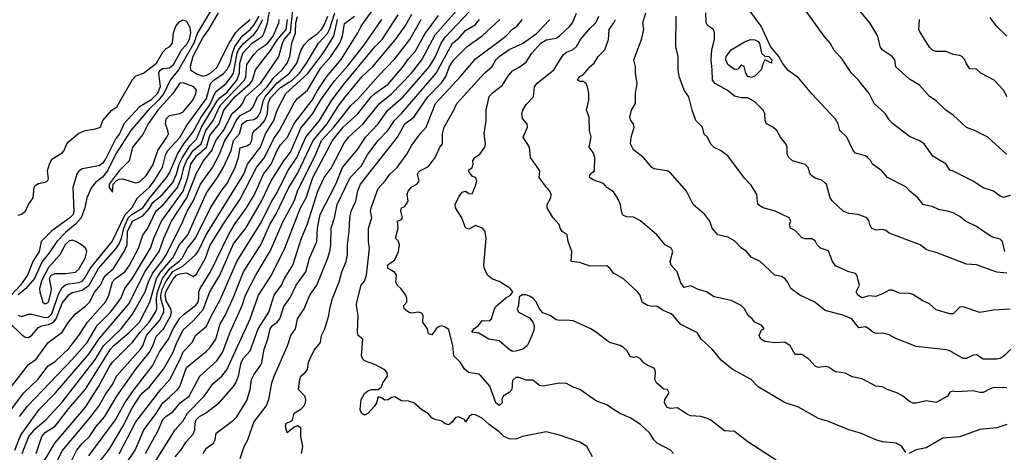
# Model space of a CAD drawing. Header units: metres. Extents: x -46681 to -43747, y -240911 to -237677.
# Tile 920 of 1056: x -45066 to -44919, y -238632 to -238568. Entities that reach past the tile are written whole.
import ezdxf

# ---------------------------------------------------------------- set-up
doc = ezdxf.new("R2010")
doc.units = ezdxf.units.M
doc.layers.add('CONTOUR_INDEX', color=1, linetype='Continuous')
doc.layers.add('CONTOUR_INTER', color=3, linetype='Continuous')

msp = doc.modelspace()

# ---------------------------------------------------------------- linework, layer by layer
at = {"layer": 'CONTOUR_INDEX'}
for points, elevation in [([(-45052.45, -238637.02), (-45048.74, -238631.52), (-45047.41, -238628.52), (-45045.6, -238626.08), (-45044.63, -238624.52), (-45043.6, -238623.68), (-45042.41, -238622.52), (-45042.1, -238622.07), (-45041.1, -238619.25), (-45038.1, -238616.84), (-45037.6, -238616.32), (-45036.74, -238615.02), (-45036.1, -238612.76), (-45035.33, -238611.52), (-45034.1, -238608.82), (-45032.61, -238605.02), (-45030.03, -238601.02), (-45028.71, -238598.02), (-45027.78, -238596.52), (-45025.85, -238592.52), (-45024.6, -238590.41), (-45022.27, -238585.52), (-45020.15, -238583.02), (-45018.6, -238580.52), (-45017.6, -238579.19), (-45014.98, -238576.02), (-45013.37, -238574.52), (-45009.99, -238570.52), (-45008.57, -238568.52), (-45007.6, -238566.72)], 70), ([(-45036.39, -238566.52), (-45037.82, -238569.02), (-45038.6, -238570.08), (-45040.17, -238573.02), (-45040.53, -238574.52), (-45040.49, -238575.02), (-45039.6, -238575.59), (-45038.6, -238575.94), (-45038.1, -238575.8), (-45037.52, -238575.52), (-45036.6, -238574.66), (-45034.73, -238571.02), (-45033.78, -238569.52), (-45033.1, -238568.74), (-45031.6, -238567.5)], 55), ([(-44919.39, -238602.02), (-44919.77, -238600.52), (-44920.1, -238600.18), (-44921.1, -238599.95), (-44921.6, -238599.69), (-44923.6, -238598.27), (-44925.25, -238597.52), (-44926.1, -238596.83), (-44927.1, -238596.28), (-44928.1, -238595.95), (-44929.1, -238595.83), (-44930.1, -238595.39), (-44931.56, -238595.02), (-44932.33, -238594.02), (-44933.54, -238593.02), (-44934.1, -238592.39), (-44936.84, -238591.02), (-44937.67, -238590.02), (-44939.1, -238589.05), (-44939.35, -238588.52), (-44939.82, -238588.02), (-44940.1, -238587.81), (-44941.6, -238587.38), (-44941.95, -238587.02), (-44942.91, -238585.02), (-44943.95, -238584.02), (-44944.16, -238583.02), (-44944.6, -238582.35), (-44948.1, -238578.59), (-44950.1, -238576.18), (-44951.6, -238575.1), (-44952.48, -238574.02), (-44953.03, -238573.02), (-44954.26, -238571.52), (-44955.62, -238568.52), (-44957.6, -238565.84)], 85), ([(-45065.94, -238626.52), (-45064.75, -238625.02), (-45058.1, -238618.06), (-45055.84, -238615.52), (-45054.36, -238613.02), (-45052.41, -238611.02), (-45050.87, -238609.02), (-45050.28, -238607.52), (-45049.1, -238605.95), (-45046.45, -238601.52), (-45045.94, -238600.02), (-45044.82, -238597.52), (-45041.6, -238593.03), (-45040.91, -238591.02), (-45040.42, -238589.02), (-45039.6, -238587.81), (-45038.09, -238586.52), (-45037.6, -238584.79), (-45036.22, -238583.02), (-45035.55, -238581.02), (-45033.88, -238579.02), (-45031.6, -238577.02), (-45031.27, -238576.52), (-45030.85, -238575.02), (-45028.6, -238572.13), (-45027.54, -238570.52), (-45026.29, -238569.02), (-45026.09, -238567.52)], 60), ([(-45061.6, -238635.77), (-45059.6, -238631.64), (-45055.6, -238626.94), (-45054.14, -238625.02), (-45053.1, -238623.15), (-45052.1, -238621.77), (-45051.5, -238620.52), (-45047.92, -238616.52), (-45047.59, -238616.02), (-45047.03, -238614.52), (-45045.1, -238612.27), (-45044.46, -238611.02), (-45044.47, -238610.52), (-45044.9, -238609.02), (-45044.91, -238608.52), (-45044.64, -238607.52), (-45044.18, -238606.52), (-45043.1, -238604.97), (-45041.6, -238604.16), (-45039.73, -238602.52), (-45039.36, -238602.02), (-45038.17, -238599.52), (-45032.58, -238590.52), (-45032.04, -238589.02), (-45030.1, -238586.52), (-45029.33, -238584.52), (-45028.12, -238582.52), (-45027.6, -238580.99), (-45026.34, -238578.52), (-45023.1, -238575.59), (-45020.76, -238572.52), (-45019.2, -238570.02), (-45018.61, -238567.52)], 65), ([(-45033.1, -238632.77), (-45032.52, -238631.02), (-45031.97, -238630.02), (-45031.1, -238627.36), (-45029.23, -238625.02), (-45028.86, -238624.02), (-45028.39, -238621.52), (-45028.07, -238620.52), (-45026.07, -238616.02), (-45025.57, -238614.52), (-45024.88, -238613.52), (-45024.58, -238612.02), (-45023.6, -238610.55), (-45022.73, -238608.52), (-45021.71, -238607.02), (-45020.1, -238603.1), (-45019.77, -238602.02), (-45019.64, -238601.02), (-45019.56, -238598.52), (-45019.07, -238597.02), (-45018.66, -238595.02), (-45016.73, -238591.02), (-45015.1, -238589.32), (-45014.1, -238587.53), (-45012.6, -238585.49), (-45011.13, -238584.02), (-45010.15, -238582.52), (-45009.12, -238581.52), (-45003.94, -238575.52), (-45001.55, -238571.02), (-45000.6, -238570.31), (-44999.6, -238569.16), (-44998.1, -238568.27), (-44997.51, -238567.52)], 75), ([(-44934.1, -238631.87), (-44934.7, -238631.02), (-44935.55, -238630.52), (-44937.6, -238630.29), (-44938.6, -238630.02), (-44940.86, -238629.02), (-44942.6, -238628.53), (-44945.6, -238627.29), (-44947.1, -238626.82), (-44950.1, -238625.13), (-44952.07, -238624.52), (-44956.1, -238622.11), (-44957.1, -238621.02), (-44959.97, -238619.52), (-44961.6, -238618.17), (-44962.9, -238616.52), (-44964.55, -238615.02), (-44965.1, -238614.12), (-44967.6, -238612.87), (-44968.7, -238611.52), (-44969.1, -238611.23), (-44970.1, -238610.85), (-44971.1, -238610.21), (-44972.1, -238610.16), (-44972.55, -238610.02), (-44973.33, -238609.52), (-44973.65, -238608.52), (-44974.04, -238608.02), (-44976.1, -238606.09), (-44977.6, -238605.22), (-44978.1, -238604.52), (-44978.6, -238604.13), (-44981.1, -238604.18), (-44982.6, -238603.64), (-44983.91, -238603.52), (-44983.81, -238602.02), (-44984.31, -238600.52), (-44984.5, -238599.52), (-44985.23, -238599.02), (-44985.53, -238598.52), (-44985.65, -238598.02), (-44986.6, -238596.97), (-44987.45, -238595.52), (-44987.47, -238595.02), (-44986.91, -238594.02), (-44986.85, -238593.52), (-44987.08, -238593.02), (-44987.58, -238592.52), (-44988.63, -238591.02), (-44988.53, -238590.02), (-44989.92, -238588.02), (-44990.07, -238586.52), (-44991.01, -238585.02), (-44990.37, -238583.52), (-44990.42, -238583.02), (-44991.1, -238582.22), (-44991.23, -238581.52), (-44991.09, -238581.02), (-44990.6, -238580.16), (-44989.47, -238579.02), (-44989.35, -238577.52), (-44988.99, -238577.02), (-44986.46, -238575.02), (-44985.1, -238572.8), (-44984.6, -238572.38), (-44983.6, -238572), (-44983.1, -238571.55), (-44982.49, -238570.52), (-44981.1, -238568.86), (-44980.22, -238568.02), (-44979.77, -238567.02)], 80), ([(-44957.2, -238570.52), (-44956.6, -238570.55), (-44956.1, -238570.77), (-44955.86, -238571.02), (-44955.6, -238572.55), (-44955.1, -238572.95), (-44954.47, -238573.02), (-44954.03, -238573.52), (-44954.1, -238574.03), (-44955.1, -238573.54), (-44955.35, -238574.02), (-44955.61, -238575.02), (-44956.6, -238575.97), (-44957.1, -238576.15), (-44957.6, -238576), (-44957.92, -238575.52), (-44958.15, -238574.52), (-44958.6, -238574.33), (-44959.1, -238574.91), (-44959.6, -238574.94), (-44960.6, -238574.19), (-44960.91, -238573.52), (-44960.85, -238573.02), (-44960.08, -238572.02), (-44958.1, -238570.83), (-44957.2, -238570.52)], 85), ([(-45042.1, -238577), (-45043.1, -238578.52), (-45045.36, -238581.02), (-45046.79, -238583.02), (-45047.6, -238584.64), (-45049.14, -238586.52), (-45049.6, -238588.52), (-45051.11, -238590.02), (-45052.6, -238591.99), (-45052.6, -238592.51), (-45052.1, -238593.2), (-45051.97, -238592.02), (-45051.55, -238591.52), (-45051.1, -238591.27), (-45050.6, -238591.22), (-45048.6, -238591.81), (-45048.1, -238591.64), (-45047.1, -238590.71), (-45046.1, -238589.16), (-45045.37, -238587.02), (-45043.99, -238585.02), (-45043.78, -238584.52), (-45043.85, -238584.02), (-45044.23, -238583.02), (-45044.1, -238582.27), (-45043.6, -238581.81), (-45042.1, -238581.5), (-45041.6, -238581.23), (-45040.15, -238579.52), (-45039.69, -238578.52), (-45039.59, -238578.02), (-45040, -238577.52), (-45041.6, -238576.96), (-45042.1, -238577)], 55), ([(-45058.6, -238600.47), (-45059.11, -238601.02), (-45059.94, -238602.52), (-45061.6, -238604.41), (-45062.6, -238606.28), (-45062.95, -238607.52), (-45062.9, -238608.02), (-45062.43, -238609.52), (-45062.1, -238609.78), (-45061.6, -238609.56), (-45061.19, -238608.02), (-45061.15, -238607.52), (-45061.44, -238606.02), (-45061.22, -238605.52), (-45060.6, -238605.29), (-45059.1, -238605.27), (-45057.6, -238605.08), (-45057.1, -238604.63), (-45056.15, -238603.02), (-45055.93, -238602.02), (-45056.12, -238601.52), (-45056.69, -238601.02), (-45057.54, -238600.52), (-45058.1, -238600.35), (-45058.6, -238600.47)], 55), ([(-44919.1, -238627.74), (-44920.6, -238628.23), (-44923.1, -238628.45), (-44926.1, -238629.55), (-44928.6, -238629.77), (-44931.1, -238631.2), (-44932.6, -238631.51), (-44933.7, -238632.02)], 80)]:
    msp.add_lwpolyline(points, dxfattribs=dict(at, elevation=elevation))
at = {"layer": 'CONTOUR_INTER'}
for points, elevation in [([(-45055.6, -238632.38), (-45051.65, -238627.02), (-45050.25, -238624.52), (-45048.88, -238622.52), (-45046.13, -238619.02), (-45045.1, -238616.93), (-45043.78, -238615.02), (-45043.09, -238613.52), (-45042.1, -238611.93), (-45041.6, -238611.4), (-45039.74, -238610.02), (-45039.36, -238609.52), (-45039.23, -238609.02), (-45039.25, -238608.02), (-45039.07, -238607.52), (-45037.54, -238605.02), (-45034.84, -238599.52), (-45033.97, -238598.02), (-45032.15, -238595.52), (-45031, -238593.52), (-45029.62, -238590.52), (-45028.5, -238589.02), (-45027.63, -238587.02), (-45027.1, -238586.16), (-45026.06, -238585.02), (-45025.1, -238583), (-45022.4, -238579.52), (-45021.6, -238578.07), (-45020.21, -238576.02), (-45018.1, -238573.49), (-45015.63, -238569.52), (-45015.13, -238568.52), (-45010.1, -238561.5)], 67), ([(-44919.1, -238587.59), (-44921.93, -238585.02), (-44923.91, -238584.02), (-44925.1, -238583.6), (-44927.1, -238581.76), (-44928.17, -238581.02), (-44929.6, -238579.63), (-44930.6, -238578.97), (-44932.1, -238577.29), (-44933.6, -238576.37), (-44935.6, -238574.58), (-44935.77, -238573.52), (-44936.14, -238573.02), (-44937.62, -238572.02), (-44937.95, -238571.52), (-44938.3, -238570.02), (-44939.47, -238568.02), (-44943.1, -238563.68)], 87), ([(-45042.79, -238632.52), (-45041.91, -238631.52), (-45041.1, -238630.23), (-45040.1, -238629.18), (-45039.87, -238628.52), (-45039.82, -238627.52), (-45039.67, -238627.02), (-45039.17, -238626.52), (-45038.28, -238626.02), (-45036.23, -238624.52), (-45034.1, -238622.07), (-45033.75, -238621.52), (-45033.38, -238620.52), (-45032.97, -238618.52), (-45032.6, -238617.89), (-45031.6, -238616.79), (-45030.44, -238613.52), (-45028.87, -238611.02), (-45028.06, -238608.52), (-45026.98, -238607.02), (-45026.53, -238606.02), (-45025.3, -238604.02), (-45023.99, -238600.02), (-45023.1, -238597.88), (-45021.57, -238593.02), (-45020.61, -238591.02), (-45019.6, -238589.63), (-45017.6, -238585.81), (-45016.99, -238585.02), (-45014.8, -238583.02), (-45012.37, -238580.02), (-45010.6, -238578.56), (-45007.65, -238575.52), (-45006.09, -238573.52), (-45004.1, -238569.81), (-44999.46, -238564.52)], 73), ([(-45067.1, -238622.07), (-45064.6, -238618.79), (-45063.46, -238618.02), (-45061.66, -238615.52), (-45059.6, -238614.02), (-45058.66, -238612.52), (-45057.6, -238611.3), (-45056.1, -238610.15), (-45055.52, -238609.52), (-45054.72, -238608.02), (-45053.88, -238607.02), (-45053.41, -238606.02), (-45053.06, -238605.52), (-45051.96, -238604.52), (-45050.37, -238602.02), (-45049.9, -238601.02), (-45049.87, -238599.02), (-45049.13, -238597.52), (-45047.6, -238596.73), (-45046.6, -238595.55), (-45046.1, -238594.75), (-45044.64, -238593.52), (-45043.1, -238591.73), (-45042.56, -238590.52), (-45042.19, -238589.02), (-45041.69, -238588.02), (-45040.6, -238586.29), (-45039.6, -238585.29), (-45038.85, -238583.52), (-45036.6, -238579.72), (-45036.1, -238579.14), (-45035.1, -238578.38), (-45033.58, -238576.52), (-45033.19, -238575.52), (-45033.17, -238574.02), (-45032.69, -238572.52), (-45031.33, -238571.02), (-45029.81, -238570.02), (-45029.52, -238569.52), (-45029.03, -238568.02), (-45028.71, -238566.02)], 58), ([(-45066.6, -238631.56), (-45065.83, -238629.52), (-45065.53, -238629.02), (-45063.02, -238625.52), (-45060.55, -238623.02), (-45055.6, -238617.25), (-45054.1, -238615.04), (-45049.6, -238609.72), (-45047.26, -238605.02), (-45045.16, -238602.02), (-45044.47, -238600.02), (-45043.34, -238597.52), (-45041.03, -238594.02), (-45039.6, -238590.37), (-45038.56, -238588.52), (-45037.31, -238587.02), (-45036.74, -238585.52), (-45035.59, -238584.02), (-45034.31, -238581.52), (-45033.1, -238580.44), (-45032.76, -238580.02), (-45032.3, -238579.02), (-45030.1, -238577.02), (-45027.38, -238573.02), (-45026.83, -238571.02), (-45026.56, -238570.52), (-45025.6, -238569.39), (-45025.26, -238566.02)], 61), ([(-45037.39, -238566.02), (-45039.43, -238569.52), (-45040.01, -238571.02), (-45042.26, -238575.02), (-45043.53, -238576.52), (-45044.46, -238578.52), (-45045.23, -238579.52), (-45046.81, -238581.02), (-45049.37, -238584.02), (-45051.6, -238587.49), (-45052.86, -238590.02), (-45053.6, -238590.95), (-45054.6, -238591.74), (-45055.24, -238592.52), (-45055.91, -238594.02), (-45056.23, -238595.52), (-45056.74, -238597.02), (-45057.6, -238597.93), (-45059.1, -238599.17), (-45060.36, -238600.52), (-45061.35, -238602.02), (-45062.6, -238603.6), (-45063.68, -238606.02), (-45064.99, -238607.52), (-45066.1, -238608.44)], 56), ([(-45063.92, -238636.02), (-45060.65, -238630.52), (-45056.1, -238625.14), (-45054.11, -238622.02), (-45052.51, -238619.02), (-45052.1, -238618.47), (-45049.1, -238615.48), (-45048, -238614.02), (-45046.66, -238612.52), (-45045.72, -238611.02), (-45045.49, -238610.52), (-45045.53, -238609.02), (-45045.4, -238608.02), (-45044.68, -238606.02), (-45043.59, -238604.52), (-45042.22, -238603.52), (-45041.75, -238603.02), (-45040.95, -238601.52), (-45039.73, -238600.02), (-45037.53, -238595.52), (-45035.94, -238593.02), (-45035.1, -238591.95), (-45033.84, -238589.52), (-45033.36, -238588.02), (-45033.1, -238586.6), (-45032.1, -238586.3), (-45031.6, -238586.02), (-45031.39, -238585.52), (-45031.27, -238584.52), (-45030.99, -238584.02), (-45030.1, -238583.28), (-45029.44, -238582.52), (-45029.02, -238581.52), (-45028.93, -238580.02), (-45028.6, -238579.19), (-45027.1, -238577.65), (-45025.38, -238576.52), (-45024.29, -238575.52), (-45023.24, -238574.02), (-45021.47, -238571.02), (-45020.1, -238569.6), (-45019.8, -238569.02), (-45019.04, -238566.52)], 64), ([(-45038.6, -238632.04), (-45038.1, -238631.26), (-45037.09, -238630.52), (-45036.81, -238630.02), (-45036.68, -238629.02), (-45034.1, -238627.08), (-45033.6, -238626.57), (-45032.1, -238624.15), (-45031.64, -238622.52), (-45031.43, -238621.02), (-45031.1, -238620.32), (-45030.1, -238618.95), (-45029.91, -238618.52), (-45029.55, -238616.52), (-45028.98, -238615.02), (-45028.67, -238613.52), (-45028.32, -238613.02), (-45027.6, -238612.53), (-45027.19, -238612.02), (-45026.6, -238610.21), (-45025.6, -238608.79), (-45024.79, -238607.02), (-45023.34, -238605.02), (-45022.8, -238603.02), (-45021.7, -238600.52), (-45021.62, -238598.52), (-45021.2, -238596.52), (-45018.9, -238592.02), (-45017.91, -238589.52), (-45015.6, -238586.8), (-45014.49, -238585.02), (-45012.6, -238583.02), (-45011.13, -238581.02), (-45008.87, -238579.02), (-45004.95, -238574.52), (-45004.05, -238573.02), (-45003.24, -238571.02), (-45002.6, -238570.14), (-44998.1, -238565.41)], 74), ([(-44953.38, -238633.02), (-44957.6, -238630.29), (-44959.6, -238628.78), (-44961.1, -238628.67), (-44963.1, -238627.07), (-44963.6, -238626.81), (-44964.6, -238626.52), (-44966.1, -238626.44), (-44966.6, -238626.25), (-44968.1, -238625.23), (-44969.1, -238625.35), (-44969.6, -238625.18), (-44970, -238624.52), (-44969.96, -238624.02), (-44969.31, -238623.02), (-44969.56, -238622.52), (-44970.1, -238622.45), (-44971.18, -238621.52), (-44971.45, -238621.02), (-44971.34, -238620.02), (-44971.44, -238619.52), (-44971.6, -238619.35), (-44972.6, -238618.89), (-44973.1, -238618.54), (-44973.6, -238617.95), (-44974.1, -238617.67), (-44974.6, -238617.75), (-44975.1, -238617.61), (-44975.6, -238616.74), (-44976.1, -238616.27), (-44976.6, -238616), (-44978.21, -238615.52), (-44980.1, -238614.05), (-44980.96, -238613.52), (-44983.6, -238612.32), (-44984.6, -238612.2), (-44985.6, -238612.29), (-44986.1, -238612.15), (-44987.02, -238611.52), (-44988.1, -238611.14), (-44988.6, -238610.52), (-44989.1, -238609.47), (-44989.6, -238608.93), (-44990.1, -238608.63), (-44990.6, -238608.45), (-44991.1, -238608.44), (-44991.6, -238608.73), (-44991.73, -238610.02), (-44991.94, -238610.52), (-44991.74, -238611.02), (-44990.1, -238611.87), (-44989.6, -238612.52), (-44989.39, -238613.02), (-44989.37, -238613.52), (-44989.52, -238614.02), (-44990.17, -238615.52), (-44990.43, -238616.02), (-44991.07, -238616.52), (-44992.1, -238616.84), (-44992.6, -238616.85), (-44993.1, -238616.59), (-44994.6, -238615.29), (-44996.15, -238615.02), (-44997.6, -238614.14), (-44998.67, -238614.02), (-44998.34, -238613.52), (-44997.69, -238613.02), (-44997.1, -238612.29), (-44996.1, -238612.32), (-44995.75, -238612.02), (-44995.31, -238610.52), (-44995.1, -238610.18), (-44993.6, -238608.9), (-44992.89, -238608.52), (-44992.58, -238608.02), (-44992.94, -238607.52), (-44993.69, -238607.02), (-44994.6, -238606.48), (-44995.6, -238606.14), (-44996.35, -238605.52), (-44996.79, -238604.52), (-44996.85, -238604.02), (-44996.51, -238600.02), (-44996.68, -238599.02), (-44997.08, -238598.52), (-44998.1, -238598.14), (-44999.1, -238598.7), (-44999.6, -238598.49), (-45000.15, -238597.02), (-45001.09, -238595.52), (-45001.14, -238595.02), (-45000.6, -238593.88), (-45000.1, -238593.2), (-44999.6, -238593.06), (-44999.1, -238593.39), (-44998.6, -238593.44), (-44998.1, -238592.23), (-44997.94, -238591.52), (-44998.1, -238591.03), (-44998.6, -238590.82), (-44999.13, -238590.02), (-44999.1, -238589.85), (-44998.6, -238589.5), (-44998.46, -238589.02), (-44998.5, -238588.52), (-44998.21, -238588.02), (-44997.47, -238587.52), (-44996.74, -238586.52), (-44996.62, -238586.02), (-44996.83, -238584.52), (-44996.52, -238582.52), (-44996.53, -238581.02), (-44996.1, -238578.99), (-44995.6, -238578.43), (-44994.1, -238577.27), (-44993.32, -238576.02), (-44992.6, -238575.17), (-44991.6, -238574.63), (-44990.6, -238573.88), (-44989.74, -238572.52), (-44988.41, -238571.02), (-44987.6, -238570.54), (-44986.1, -238570.28), (-44985.6, -238569.96), (-44984.1, -238568.52), (-44983.7, -238568.02), (-44983.1, -238566.6)], 79), ([(-44918.51, -238616.52), (-44919.52, -238617.52), (-44920.1, -238617.9), (-44920.6, -238618.02), (-44922.6, -238618.02), (-44923.6, -238617.39), (-44924.1, -238617.4), (-44925.1, -238617.92), (-44925.6, -238617.92), (-44927.6, -238616.8), (-44928.1, -238616.65), (-44932.6, -238616.11), (-44935.6, -238614.93), (-44936.6, -238614.41), (-44937.6, -238614.15), (-44938.6, -238614.18), (-44939.02, -238614.02), (-44939.6, -238613.49), (-44940.1, -238613.21), (-44941.1, -238613.34), (-44942.17, -238612.02), (-44943.33, -238611.52), (-44946.1, -238610.8), (-44947.63, -238609.52), (-44949.86, -238608.52), (-44951.22, -238607.52), (-44951.7, -238606.52), (-44952.1, -238606.02), (-44952.6, -238605.74), (-44953.6, -238605.51), (-44955.77, -238603.52), (-44957.1, -238602.87), (-44957.82, -238602.02), (-44958.6, -238601.45), (-44959.6, -238600.41), (-44960.6, -238599.89), (-44962.1, -238599.52), (-44962.93, -238598.52), (-44963.28, -238597.52), (-44964.02, -238596.52), (-44965.76, -238595.02), (-44966.74, -238593.02), (-44969.1, -238590.31), (-44969.6, -238590.01), (-44971.6, -238589.71), (-44971.9, -238589.52), (-44973.1, -238588.07), (-44974.6, -238586.91), (-44975.05, -238586.02), (-44974.99, -238585.02), (-44974.51, -238583.52), (-44974.6, -238583.02), (-44975.01, -238582.52), (-44975.16, -238582.02), (-44974.93, -238581.02), (-44974.33, -238580.02), (-44974.33, -238578.52), (-44974.09, -238577.02), (-44974.34, -238575.52), (-44974.3, -238574.52), (-44974.56, -238573.52), (-44973.44, -238570.52), (-44973.06, -238569.02), (-44973.21, -238568.02), (-44972.76, -238566.52)], 82), ([(-44919.1, -238605.21), (-44920.6, -238605.06), (-44923.6, -238604), (-44925.1, -238603.88), (-44929.6, -238602.16), (-44930.6, -238601.91), (-44931.1, -238601.69), (-44932, -238601.02), (-44936.6, -238599.27), (-44937.1, -238598.91), (-44937.6, -238598.76), (-44938.6, -238598.86), (-44939.21, -238598.52), (-44939.49, -238598.02), (-44939.6, -238597.4), (-44939.92, -238597.02), (-44941.19, -238596.52), (-44942.6, -238596.34), (-44943.42, -238596.02), (-44945.1, -238594.47), (-44945.35, -238594.02), (-44945.93, -238592.02), (-44946.1, -238591.84), (-44946.6, -238591.4), (-44947.6, -238591.1), (-44948.1, -238590.75), (-44948.35, -238590.52), (-44948.64, -238589.52), (-44949.1, -238589.1), (-44950.95, -238588.52), (-44951.52, -238588.02), (-44951.75, -238587.52), (-44951.76, -238586.52), (-44951.97, -238586.02), (-44952.77, -238585.02), (-44953.31, -238584.02), (-44953.9, -238583.52), (-44954.84, -238583.02), (-44955.03, -238582.52), (-44955.09, -238581.52), (-44955.35, -238581.02), (-44955.84, -238580.52), (-44956.6, -238579.78), (-44957.6, -238579.18), (-44958.6, -238579.16), (-44959.6, -238578.9), (-44960.68, -238578.02), (-44962.47, -238577.02), (-44962.87, -238576.52), (-44962.9, -238575.02), (-44963.09, -238573.52), (-44962.96, -238572.02), (-44962.59, -238570.52), (-44962.58, -238569.52), (-44962.74, -238569.02), (-44963.6, -238568.41), (-44963.81, -238568.02), (-44963.86, -238566.52)], 84), ([(-44918.6, -238593.71), (-44919.6, -238593.99), (-44920.1, -238593.77), (-44921.1, -238593.02), (-44922.6, -238592.57), (-44924.1, -238591.56), (-44927.1, -238590.05), (-44927.6, -238589.94), (-44928.1, -238589.02), (-44930.1, -238587.83), (-44931.4, -238586.02), (-44932.1, -238585.58), (-44933.6, -238584.94), (-44936.1, -238582.96), (-44936.6, -238582.44), (-44937.19, -238581.52), (-44938.85, -238580.02), (-44939.58, -238578.52), (-44941.14, -238576.52), (-44942.21, -238575.52), (-44943.6, -238573.41), (-44944.81, -238572.02), (-44945.35, -238571.02), (-44946.28, -238570.02), (-44949.1, -238566.09)], 86), ([(-45069.1, -238611.05), (-45065.6, -238614.37), (-45065.1, -238614.72), (-45064.6, -238614.77), (-45064.1, -238614.43), (-45063.1, -238613.31), (-45062.6, -238613.06), (-45061.6, -238612.86), (-45060.88, -238612.52), (-45060.46, -238612.02), (-45059.6, -238609.68), (-45058.6, -238608.43), (-45058.1, -238608.1), (-45056.6, -238607.75), (-45055.55, -238607.02), (-45054.19, -238604.52), (-45051.6, -238601.61), (-45051.1, -238600.87), (-45050.75, -238600.02), (-45050.39, -238598.52), (-45049.74, -238597.02), (-45049.23, -238596.52), (-45047.6, -238595.5), (-45046.56, -238594.02), (-45044.05, -238591.02), (-45043.6, -238590.34), (-45042.41, -238587.52), (-45041.5, -238586.02), (-45040.1, -238584.23), (-45038.92, -238582.02), (-45037.6, -238580.19), (-45036.86, -238578.52), (-45036.6, -238578.13), (-45035.2, -238577.02), (-45034.38, -238576.02), (-45034.1, -238575.51), (-45033.57, -238572.52), (-45033.35, -238572.02), (-45032.6, -238571.08), (-45031.1, -238569.77), (-45030.6, -238569.12), (-45029.75, -238567.52)], 57), ([(-45066.1, -238596.6), (-45065.6, -238596.46), (-45065.05, -238596.02), (-45064.59, -238595.02), (-45063.88, -238594.02), (-45063.76, -238592.52), (-45063.6, -238592.2), (-45063.1, -238591.91), (-45062.1, -238591.69), (-45061.78, -238591.52), (-45061.6, -238591.2), (-45061.76, -238590.02), (-45061.47, -238589.02), (-45061.1, -238588.3), (-45059.6, -238587.33), (-45059.28, -238587.02), (-45058.89, -238586.02), (-45058.6, -238585.64), (-45057.1, -238584.42), (-45056.1, -238584), (-45054.6, -238583.8), (-45053.89, -238583.52), (-45053.55, -238582.52), (-45052.18, -238581.02), (-45051.44, -238580.52), (-45049.1, -238576.45), (-45048.6, -238575.91), (-45047.5, -238575.52), (-45045.57, -238574.02), (-45044.6, -238572.36), (-45044.1, -238571.84), (-45043.57, -238571.52), (-45043.19, -238571.02), (-45043.02, -238569.52), (-45042.65, -238568.52), (-45042.1, -238567.84), (-45041.6, -238567.56), (-45041.1, -238567.77), (-45040.6, -238568.71), (-45040.51, -238569.52), (-45040.67, -238570.52), (-45041.1, -238571.23), (-45041.85, -238572.02), (-45043.1, -238574.35), (-45043.6, -238574.77), (-45044.6, -238574.84), (-45045.1, -238575.16), (-45045.23, -238575.52), (-45044.98, -238577.52), (-45045.4, -238578.52), (-45046.38, -238579.52), (-45048.06, -238580.52), (-45050.41, -238583.02), (-45051.07, -238584.52), (-45051.6, -238585.2), (-45053.1, -238588.18), (-45053.6, -238588.92), (-45054.1, -238589.3), (-45056.6, -238589.73), (-45057.1, -238590.05), (-45057.38, -238590.52), (-45058, -238592.52), (-45057.82, -238596.02), (-45057.94, -238596.52), (-45058.44, -238597.02), (-45061.1, -238598.93), (-45062.69, -238600.52), (-45063, -238602.02), (-45063.96, -238603.52), (-45064.71, -238605.52), (-45065.76, -238607.02), (-45067.17, -238608.52)], 57), ([(-45067.1, -238625.44), (-45065.28, -238623.02), (-45063.22, -238621.02), (-45061.64, -238619.02), (-45060.6, -238618.35), (-45058.6, -238616.44), (-45057.1, -238614.5), (-45055.8, -238612.52), (-45053.1, -238609.44), (-45052.64, -238608.52), (-45052.07, -238606.52), (-45051.66, -238606.02), (-45050.28, -238605.02), (-45049.6, -238604.13), (-45048.23, -238601.52), (-45047.6, -238599.57), (-45046.84, -238598.52), (-45045.65, -238596.02), (-45044.5, -238595.02), (-45042.44, -238592.52), (-45041.81, -238591.02), (-45041.5, -238589.52), (-45041.1, -238588.52), (-45040.1, -238587.02), (-45038.9, -238586.02), (-45038.22, -238584.02), (-45037.1, -238582.52), (-45036.1, -238580.3), (-45032.48, -238576.52), (-45032.25, -238576.02), (-45032.1, -238574.22), (-45031.1, -238572.71), (-45030.44, -238572.02), (-45029.1, -238571.16), (-45028.18, -238570.02), (-45027.37, -238568.02), (-45027.32, -238567.52)], 59), ([(-45066.1, -238611.46), (-45065.6, -238611.66), (-45064.6, -238611.33), (-45064.1, -238611.31), (-45062.1, -238611.83), (-45061.6, -238611.78), (-45061.1, -238611.29), (-45060.1, -238608.37), (-45059.6, -238607.38), (-45059.1, -238606.98), (-45058.6, -238606.8), (-45057.1, -238606.61), (-45056.6, -238606.4), (-45056.24, -238606.02), (-45055.41, -238604.52), (-45052.16, -238600.52), (-45050.19, -238596.52), (-45049.2, -238595.52), (-45048.39, -238594.02), (-45046.6, -238592.43), (-45045.9, -238591.52), (-45044.67, -238589.52), (-45044.16, -238587.52), (-45043.86, -238587.02), (-45042.1, -238585.05), (-45041.1, -238583.35), (-45038.1, -238579.25), (-45037.51, -238577.02), (-45037, -238576.52), (-45035.6, -238575.56), (-45035.1, -238575.01), (-45034.6, -238574.11), (-45034.27, -238572.52), (-45033.89, -238571.52), (-45032.79, -238570.02), (-45031.6, -238569.01), (-45031.1, -238568.36), (-45030.29, -238567.02)], 56), ([(-45065.51, -238632.02), (-45064.51, -238629.52), (-45063.6, -238628.37), (-45062.02, -238627.02), (-45059.6, -238624.43), (-45054.6, -238618), (-45053.44, -238616.02), (-45050.81, -238613.52), (-45049.1, -238611.34), (-45047.25, -238608.02), (-45046.74, -238606.52), (-45046.1, -238605.16), (-45044.77, -238603.52), (-45044.13, -238602.52), (-45041.84, -238598.02), (-45040.97, -238596.02), (-45040.1, -238594.52), (-45038.99, -238592.02), (-45037.21, -238589.52), (-45036.19, -238587.52), (-45035.38, -238585.52), (-45034.38, -238584.02), (-45033.71, -238582.52), (-45033.1, -238581.81), (-45031.57, -238581.02), (-45031.19, -238580.52), (-45030.51, -238579.02), (-45029.1, -238577.52), (-45028.1, -238576.17), (-45026.88, -238575.02), (-45026.14, -238574.02), (-45025.73, -238573.02), (-45025.44, -238571.02), (-45024.86, -238569.52), (-45024.82, -238568.02), (-45024.6, -238567.06)], 62), ([(-45063.44, -238632.02), (-45062.59, -238629.52), (-45062.1, -238628.91), (-45060.6, -238627.97), (-45058.6, -238625.35), (-45056.1, -238622.49), (-45052.41, -238616.52), (-45051.96, -238616.02), (-45049.6, -238614.06), (-45048.09, -238612.52), (-45046.54, -238609.52), (-45045.54, -238606.02), (-45044.9, -238605.02), (-45043.1, -238602.94), (-45042.12, -238601.02), (-45040.87, -238599.52), (-45038.1, -238593.29), (-45036.5, -238591.02), (-45035.6, -238589.49), (-45034.46, -238587.02), (-45034.11, -238585.52), (-45033.23, -238584.52), (-45032.83, -238583.02), (-45032.11, -238582.52), (-45031.1, -238582.37), (-45030.52, -238582.02), (-45030.1, -238581.36), (-45029.66, -238579.52), (-45029.4, -238579.02), (-45027.6, -238576.94), (-45025.76, -238575.52), (-45024.67, -238574.02), (-45024.02, -238572.02), (-45023.6, -238571.31), (-45022.84, -238570.52), (-45021.6, -238569.6), (-45021.02, -238569.02), (-45020.6, -238568.36), (-45020.06, -238567.02)], 63), ([(-45058.12, -238633.02), (-45057.38, -238631.52), (-45056.6, -238630.54), (-45055.53, -238629.52), (-45054.53, -238628.02), (-45053.25, -238626.52), (-45051.46, -238623.52), (-45048.63, -238619.52), (-45046.6, -238616.96), (-45046.1, -238616.02), (-45045.6, -238614.63), (-45044.5, -238613.52), (-45043.43, -238611.52), (-45043.31, -238611.02), (-45043.44, -238610.52), (-45044.1, -238609.34), (-45044.25, -238608.52), (-45044.1, -238607.89), (-45043.1, -238606.16), (-45042.6, -238605.55), (-45042.1, -238605.31), (-45041.1, -238605.2), (-45040.1, -238605.72), (-45039.6, -238605.38), (-45038.26, -238603.02), (-45037.6, -238601.15), (-45035.6, -238597.92), (-45033.1, -238594.24), (-45030.66, -238589.52), (-45029.51, -238588.02), (-45028.1, -238585.2), (-45027.26, -238584.02), (-45025.1, -238579.92), (-45024.6, -238579.26), (-45023.12, -238578.02), (-45021.1, -238574.69), (-45019.61, -238573.02), (-45018.31, -238571.02), (-45017.91, -238570.02), (-45017.6, -238568.14), (-45016.1, -238567.02)], 66), ([(-45054.23, -238633.52), (-45052.6, -238631.45), (-45050.58, -238628.02), (-45049.1, -238625.21), (-45048.02, -238623.52), (-45047.6, -238622.97), (-45046.6, -238622.12), (-45044.52, -238619.52), (-45043.1, -238617.06), (-45042.6, -238615.7), (-45041.6, -238613.66), (-45040.1, -238612.3), (-45038.6, -238610.63), (-45037.6, -238608.02), (-45036.11, -238605.52), (-45034.1, -238600.88), (-45032.29, -238598.52), (-45029.93, -238594.52), (-45028.52, -238591.52), (-45026.6, -238588.53), (-45025.6, -238587.22), (-45024.1, -238583.68), (-45022.28, -238581.52), (-45021.1, -238579.47), (-45019.1, -238576.66), (-45017.1, -238574.41), (-45014.6, -238571.25), (-45012.04, -238567.52)], 68), ([(-45051.1, -238632.08), (-45048.6, -238627.33), (-45044.89, -238622.52), (-45043.55, -238621.02), (-45042.01, -238618.02), (-45041.6, -238616.94), (-45040.23, -238615.52), (-45039.74, -238614.52), (-45038.1, -238613.09), (-45037.39, -238611.52), (-45036.1, -238609.2), (-45033.6, -238603.52), (-45030.1, -238597.85), (-45028.42, -238594.52), (-45027.6, -238593.25), (-45026.01, -238590.02), (-45024.66, -238588.02), (-45023.36, -238585.02), (-45021.32, -238582.52), (-45019.5, -238579.52), (-45017.57, -238577.02), (-45013.1, -238571.61), (-45012.01, -238570.52), (-45009.6, -238566.84)], 69), ([(-45047.17, -238632.02), (-45045.25, -238628.52), (-45044.6, -238626.99), (-45044.1, -238626.47), (-45043.1, -238625.84), (-45042.01, -238624.52), (-45040.71, -238623.52), (-45039.1, -238620.54), (-45036.6, -238618.26), (-45035.73, -238617.02), (-45034.6, -238614.02), (-45032.83, -238610.02), (-45032.33, -238608.52), (-45030.76, -238605.52), (-45028.6, -238601.84), (-45026.7, -238597.52), (-45025.1, -238594.54), (-45024.56, -238593.02), (-45021.87, -238587.52), (-45021.02, -238585.52), (-45019.17, -238583.52), (-45016.6, -238580.28), (-45015.6, -238579.35), (-45012.6, -238575.94), (-45010.1, -238573.36), (-45007.89, -238570.52), (-45006.18, -238567.52)], 71), ([(-45045.6, -238633.04), (-45042.79, -238628.52), (-45041.6, -238627.19), (-45040.95, -238626.02), (-45038.44, -238623.52), (-45037.1, -238621.61), (-45035.84, -238620.52), (-45035.1, -238619.58), (-45031.61, -238612.02), (-45030.38, -238608.52), (-45028.47, -238605.52), (-45026.48, -238601.52), (-45024.14, -238595.52), (-45023.3, -238594.02), (-45022.29, -238591.02), (-45019.38, -238585.52), (-45017.8, -238583.52), (-45015.6, -238581.56), (-45013.62, -238579.02), (-45013.1, -238578.5), (-45011.1, -238577.12), (-45008.87, -238574.52), (-45008.1, -238573.37), (-45007.1, -238572.28), (-45005.6, -238569.6), (-45003.6, -238566.93)], 72), ([(-45024.01, -238632.02), (-45023.81, -238631.02), (-45024.09, -238629.52), (-45024.1, -238628.24), (-45024.6, -238627.93), (-45025.1, -238628.1), (-45026.1, -238628.95), (-45026.38, -238628.02), (-45026.29, -238627.52), (-45025.6, -238627.26), (-45025.32, -238627.02), (-45025.08, -238626.02), (-45024.1, -238625.45), (-45023.63, -238625.02), (-45023.41, -238624.52), (-45023.32, -238624.02), (-45023.49, -238623.52), (-45024.45, -238622.52), (-45024.25, -238621.02), (-45024.1, -238620.52), (-45023.44, -238620.02), (-45023.1, -238619.57), (-45022.95, -238618.52), (-45022.74, -238618.02), (-45022.1, -238616.7), (-45021.14, -238615.52), (-45021.02, -238614.52), (-45020.5, -238613.52), (-45019.91, -238611.52), (-45019.78, -238610.52), (-45019.37, -238609.02), (-45018.41, -238606.52), (-45017.98, -238605.02), (-45017.34, -238603.52), (-45017.15, -238602.52), (-45017.15, -238601.02), (-45016.88, -238599.02), (-45016.81, -238597.02), (-45016.6, -238596.02), (-45015.9, -238594.52), (-45015.6, -238593.01), (-45015.19, -238592.02), (-45009.71, -238585.02), (-45008.6, -238583.02), (-45007.28, -238582.02), (-45005.19, -238579.02), (-45003.1, -238576.88), (-45002.52, -238576.02), (-45001.97, -238574.52), (-45001.34, -238573.52), (-44999.36, -238571.52), (-44997.1, -238569.96), (-44994.5, -238567.52)], 76), ([(-44980.7, -238632.52), (-44981.58, -238631.02), (-44982.6, -238630.34), (-44985.6, -238629.29), (-44987.6, -238628.82), (-44991.1, -238629.51), (-44992.1, -238629.91), (-44993.1, -238629.88), (-44993.92, -238629.52), (-44994.6, -238628.82), (-44996.1, -238627.72), (-44997.1, -238626.8), (-44998.1, -238626.28), (-44998.6, -238626.22), (-44999.05, -238626.52), (-44999.6, -238627.38), (-44999.71, -238627.02), (-45000.6, -238626.57), (-45001.1, -238626.71), (-45001.6, -238627.38), (-45002.1, -238627.77), (-45002.6, -238627.61), (-45003.1, -238627.24), (-45004.1, -238626.98), (-45004.6, -238626.72), (-45005.1, -238626.16), (-45006.1, -238625.54), (-45007.27, -238624.52), (-45008.1, -238624.26), (-45009.1, -238624.2), (-45010.1, -238623.63), (-45010.6, -238623.71), (-45011.1, -238624.06), (-45011.6, -238624.09), (-45012.1, -238623.74), (-45012.6, -238623.63), (-45012.84, -238624.52), (-45013.13, -238625.02), (-45014.1, -238626.09), (-45014.6, -238626.32), (-45015.07, -238626.02), (-45015.24, -238625.52), (-45015.11, -238624.02), (-45014.6, -238623.12), (-45014.1, -238622.73), (-45013.6, -238622.52), (-45012.6, -238622.51), (-45012.1, -238622.11), (-45011.89, -238621.52), (-45011.2, -238620.52), (-45011.23, -238620.02), (-45011.6, -238619.59), (-45013.1, -238618.83), (-45014.6, -238618.28), (-45014.89, -238618.02), (-45015.09, -238617.52), (-45014.88, -238615.02), (-45015.56, -238614.52), (-45015.66, -238614.02), (-45015.58, -238611.52), (-45015.81, -238610.02), (-45015.77, -238609.52), (-45015.12, -238607.02), (-45014.6, -238606.44), (-45014.3, -238605.52), (-45013.86, -238601.52), (-45014, -238600.52), (-45014, -238598.52), (-45013.55, -238597.02), (-45013.72, -238596.02), (-45013.65, -238595.52), (-45012.6, -238592.65), (-45011.53, -238591.52), (-45010.86, -238590.52), (-45009.77, -238589.52), (-45008.33, -238587.52), (-45007.6, -238586.2), (-45006.35, -238584.52), (-45005.43, -238583.52), (-45004.04, -238580.02), (-45000.34, -238576.02), (-44998.1, -238573.37), (-44993.6, -238569.98), (-44992.6, -238568.97), (-44991.97, -238568.52), (-44991.1, -238567.5)], 77), ([(-44968.67, -238632.02), (-44969.1, -238631.56), (-44971.1, -238630.52), (-44971.6, -238630.02), (-44972.19, -238629.02), (-44973.6, -238627.74), (-44975.1, -238626.73), (-44976.6, -238626.09), (-44977.6, -238625.51), (-44978.6, -238624.78), (-44980.1, -238624.26), (-44982.6, -238622.54), (-44983.6, -238622.18), (-44984.6, -238621.61), (-44985.6, -238621.59), (-44988.1, -238622.03), (-44988.6, -238621.93), (-44989.6, -238621.13), (-44990.6, -238621.12), (-44991.6, -238620.72), (-44992.1, -238620.75), (-44992.6, -238621.2), (-44992.69, -238622.52), (-44993.1, -238622.95), (-44993.98, -238623.52), (-44994.19, -238624.02), (-44994.15, -238624.52), (-44994.6, -238624.9), (-44995.11, -238624.52), (-44995.96, -238622.02), (-44997.25, -238620.52), (-44997.6, -238620.24), (-44999.15, -238620.02), (-44999.75, -238619.52), (-45000.34, -238618.52), (-45001.35, -238617.52), (-45001.46, -238616.02), (-45002.1, -238613.6), (-45002.6, -238613.24), (-45003.1, -238613.07), (-45003.6, -238613.23), (-45003.96, -238613.52), (-45004.6, -238614.4), (-45005.1, -238614.24), (-45005.25, -238613.52), (-45005.93, -238612.52), (-45005.88, -238611.52), (-45006.1, -238611.16), (-45006.6, -238611.02), (-45007.6, -238611.17), (-45008.1, -238611.04), (-45008.73, -238610.52), (-45008.76, -238610.02), (-45008.34, -238609.52), (-45008.3, -238609.02), (-45008.48, -238608.52), (-45009.2, -238607.52), (-45009.76, -238607.02), (-45009.95, -238606.52), (-45009.88, -238605.52), (-45010.1, -238605.13), (-45011.12, -238604.52), (-45011.18, -238604.02), (-45010.1, -238603.26), (-45009.55, -238602.02), (-45009.41, -238601.02), (-45009.6, -238600.43), (-45010.01, -238600.02), (-45009.61, -238598.52), (-45009.69, -238597.52), (-45009.1, -238597.26), (-45008.95, -238597.02), (-45009.2, -238596.02), (-45009.12, -238595.52), (-45008.6, -238595.32), (-45008.13, -238594.52), (-45008.26, -238593.52), (-45008.15, -238593.02), (-45007.6, -238592.38), (-45006.84, -238592.02), (-45006.6, -238591.71), (-45006.51, -238591.52), (-45006.72, -238590.52), (-45006.6, -238590.23), (-45006.4, -238590.02), (-45005.1, -238589.37), (-45004.11, -238588.02), (-45003.44, -238586.52), (-45003.04, -238586.02), (-45003.02, -238584.52), (-45002.79, -238583.52), (-45001.33, -238581.02), (-45000.9, -238580.02), (-44996.77, -238575.52), (-44995.63, -238574.52), (-44995.09, -238573.52), (-44994.6, -238573.03), (-44993.1, -238571.97), (-44991.1, -238571.11), (-44989.1, -238569.67), (-44987.06, -238567.52)], 78), ([(-44919.1, -238622.26), (-44921.1, -238622.24), (-44921.6, -238622.4), (-44922.6, -238622.98), (-44923.1, -238622.99), (-44924.1, -238622.71), (-44926.6, -238622.88), (-44927.1, -238622.79), (-44927.6, -238622.94), (-44927.95, -238623.52), (-44929.6, -238624.48), (-44931.1, -238624.23), (-44932.6, -238624.54), (-44933.1, -238624.53), (-44933.6, -238624.32), (-44934.6, -238623.44), (-44935.47, -238623.02), (-44936.9, -238622.52), (-44937.6, -238622.14), (-44938.6, -238622.02), (-44940.6, -238620.92), (-44942.1, -238620.65), (-44943.1, -238620.12), (-44944.6, -238619.92), (-44945.6, -238619.21), (-44946.1, -238619.09), (-44947.1, -238619.25), (-44947.6, -238619.06), (-44948.54, -238618.02), (-44949.6, -238617.31), (-44950.6, -238617.31), (-44951.33, -238616.02), (-44952.1, -238615.49), (-44953.6, -238615.61), (-44955.1, -238615.4), (-44955.7, -238615.02), (-44955.92, -238614.52), (-44955.6, -238613.66), (-44955.21, -238613.52), (-44955.55, -238613.02), (-44956.6, -238612.53), (-44956.96, -238612.02), (-44957.57, -238611.52), (-44958.1, -238610.52), (-44958.6, -238610.02), (-44960.1, -238609.27), (-44962.6, -238608.74), (-44963.78, -238608.02), (-44965.1, -238607.61), (-44966.1, -238607.12), (-44967.1, -238607.34), (-44967.6, -238606.65), (-44968.11, -238605.02), (-44969.03, -238604.02), (-44969.15, -238603.52), (-44968.76, -238602.02), (-44969.04, -238601.52), (-44969.89, -238601.02), (-44971.13, -238599.52), (-44973.6, -238597.45), (-44974.6, -238596.9), (-44975.6, -238596.84), (-44976.1, -238596.68), (-44976.27, -238596.52), (-44976.42, -238596.02), (-44976.57, -238595.02), (-44977.1, -238593.87), (-44977.6, -238593.15), (-44978.59, -238592.52), (-44979.1, -238591.9), (-44980.6, -238591.35), (-44981.14, -238591.02), (-44981.04, -238590.52), (-44980.44, -238590.02), (-44980.35, -238588.02), (-44980.6, -238587.3), (-44981.23, -238586.52), (-44980.92, -238585.02), (-44981.17, -238584.02), (-44981.23, -238582.02), (-44981.6, -238581.02), (-44981.24, -238579.52), (-44981.28, -238578.52), (-44981.45, -238577.52), (-44981.67, -238577.02), (-44982.1, -238576.76), (-44982.6, -238576.74), (-44982.93, -238576.52), (-44982.58, -238576.02), (-44982.1, -238575.76), (-44981.1, -238574.54), (-44980.47, -238574.02), (-44979.85, -238573.02), (-44978.88, -238572.02), (-44978.36, -238570.52), (-44978.23, -238569.02), (-44977.52, -238568.02), (-44977.31, -238567.52)], 81), ([(-44918.6, -238610.58), (-44921.1, -238610.72), (-44923.1, -238611.06), (-44925.6, -238610.24), (-44926.1, -238610.3), (-44927.1, -238611.28), (-44927.6, -238611.29), (-44929.6, -238610.67), (-44930.6, -238609.78), (-44931.6, -238609.33), (-44933.1, -238608.4), (-44933.6, -238608.26), (-44935.1, -238608.18), (-44936.1, -238607.76), (-44936.6, -238607.74), (-44937.6, -238608.32), (-44938.6, -238608.69), (-44939.6, -238608.62), (-44940.6, -238608.92), (-44941.27, -238608.52), (-44941.51, -238608.02), (-44941, -238607.02), (-44941.4, -238605.52), (-44941.6, -238605.27), (-44942.6, -238605.02), (-44944.6, -238604.14), (-44945.01, -238603.52), (-44945.6, -238601.93), (-44946.82, -238601.52), (-44947.3, -238601.02), (-44947.6, -238600.42), (-44948.1, -238600.13), (-44949.1, -238600.14), (-44949.6, -238599.97), (-44950.6, -238598.9), (-44951.27, -238598.52), (-44951.43, -238598.02), (-44951.22, -238597.52), (-44951.48, -238597.02), (-44953.55, -238596.02), (-44955.36, -238595.52), (-44956.11, -238595.02), (-44956.26, -238593.52), (-44957.1, -238592.15), (-44958.1, -238591.09), (-44960.6, -238587.79), (-44961.69, -238587.02), (-44962.6, -238586.56), (-44963.1, -238586.08), (-44963.59, -238585.02), (-44964.1, -238584.55), (-44964.36, -238583.52), (-44965.36, -238582.52), (-44965.89, -238581.02), (-44966.4, -238579.02), (-44967.06, -238578.02), (-44967.83, -238576.02), (-44967.96, -238575.02), (-44967.99, -238573.02), (-44968.33, -238571.52), (-44968.26, -238567.02)], 83), ([(-44919.04, -238579.02), (-44919.59, -238578.02), (-44920.98, -238576.52), (-44922.97, -238575.52), (-44923.6, -238574.92), (-44924.6, -238574.86), (-44925.1, -238574.13), (-44925.34, -238573.52), (-44925.79, -238573.02), (-44926.1, -238572.86), (-44927.1, -238572.74), (-44928.1, -238572.3), (-44929.6, -238572.3), (-44930.1, -238572.12), (-44930.6, -238571.65), (-44932.1, -238569.26), (-44932.17, -238569.02), (-44932.07, -238567.52)], 88), ([(-44919.1, -238570.02), (-44920.62, -238568.52), (-44921.6, -238567.23)], 89)]:
    msp.add_lwpolyline(points, dxfattribs=dict(at, elevation=elevation))

doc.saveas('drawing.dxf')
